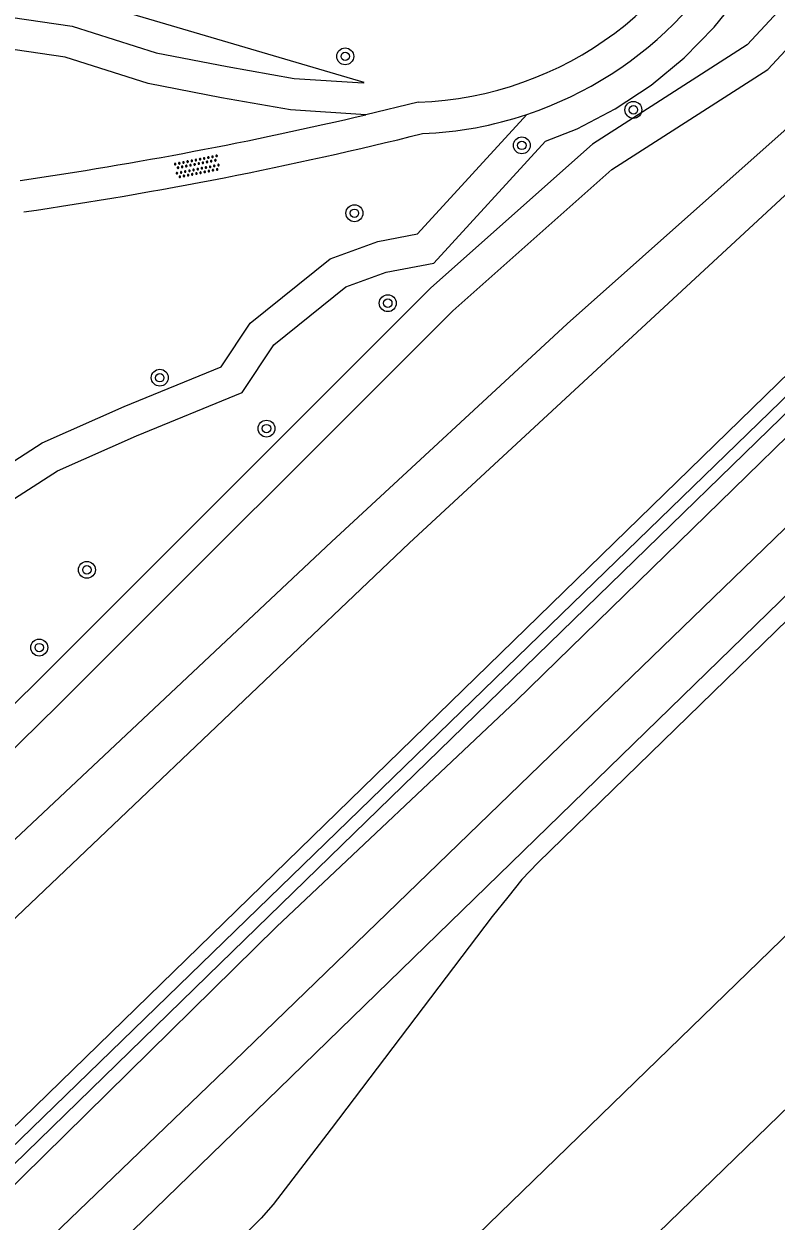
# Model space of a CAD drawing. Extents: x 137999 to 141000, y 397500 to 400501.
# Drawn here: x 139063.4 to 139099, y 399550.9 to 399607.6 of the extents above; entities that cross this region are included whole.
import ezdxf

# ---------------------------------------------------------------- set-up
doc = ezdxf.new("R2010")
doc.units = 0
for name, color, linetype in [('gg-knt-onverhard', 7, 'Continuous'), ('gg-kntw-bovenkant insteek waterloop', 7, 'Continuous'), ('gg-kntw-waterlijn', 7, 'Continuous'), ('gt-grn-groengrens', 7, 'Continuous'), ('gt-symb-boom', 7, 'Continuous'), ('gt-symb-overige verharding', 7, 'Continuous'), ('gx-grn-maaiveld', 7, 'Continuous')]:
    doc.layers.add(name, color=color, linetype=linetype)

# ---------------------------------------------------------------- blocks, each defined once
blk = doc.blocks.new('gt0-OVH')
at = {"layer": 'gt-symb-overige verharding'}
for points in [[(-0.972, 0.298), (-0.967, 0.308), (-0.965, 0.319), (-0.966, 0.33), (-0.971, 0.34), (-0.978, 0.348), (-0.988, 0.353), (-0.999, 0.355), (-1.01, 0.354), (-1.02, 0.349), (-1.028, 0.342), (-1.033, 0.332), (-1.035, 0.321), (-1.034, 0.31), (-1.029, 0.3), (-1.022, 0.292), (-1.012, 0.287), (-1.001, 0.285), (-0.99, 0.286), (-0.98, 0.291)], [(-0.872, 0.106), (-0.867, 0.116), (-0.865, 0.126), (-0.866, 0.137), (-0.871, 0.147), (-0.878, 0.156), (-0.888, 0.161), (-0.899, 0.163), (-0.91, 0.162), (-0.92, 0.157), (-0.928, 0.15), (-0.933, 0.14), (-0.935, 0.129), (-0.934, 0.118), (-0.929, 0.108), (-0.922, 0.1), (-0.912, 0.095), (-0.901, 0.092), (-0.89, 0.094), (-0.88, 0.098)], [(-0.772, 0.298), (-0.767, 0.308), (-0.765, 0.319), (-0.766, 0.33), (-0.771, 0.34), (-0.778, 0.348), (-0.788, 0.353), (-0.799, 0.355), (-0.81, 0.354), (-0.82, 0.349), (-0.828, 0.342), (-0.833, 0.332), (-0.835, 0.321), (-0.834, 0.31), (-0.829, 0.3), (-0.822, 0.292), (-0.812, 0.287), (-0.801, 0.285), (-0.79, 0.286), (-0.78, 0.291)], [(-0.672, 0.106), (-0.667, 0.116), (-0.665, 0.126), (-0.666, 0.137), (-0.671, 0.147), (-0.678, 0.156), (-0.688, 0.161), (-0.699, 0.163), (-0.71, 0.162), (-0.72, 0.157), (-0.728, 0.15), (-0.733, 0.14), (-0.735, 0.129), (-0.734, 0.118), (-0.729, 0.108), (-0.722, 0.1), (-0.712, 0.095), (-0.701, 0.092), (-0.69, 0.094), (-0.68, 0.098)], [(-0.572, 0.298), (-0.567, 0.308), (-0.565, 0.319), (-0.566, 0.33), (-0.571, 0.34), (-0.578, 0.348), (-0.588, 0.353), (-0.599, 0.355), (-0.61, 0.354), (-0.62, 0.349), (-0.628, 0.342), (-0.633, 0.332), (-0.635, 0.321), (-0.634, 0.31), (-0.629, 0.3), (-0.622, 0.292), (-0.612, 0.287), (-0.601, 0.285), (-0.59, 0.286), (-0.58, 0.291)], [(-0.472, 0.106), (-0.467, 0.116), (-0.465, 0.126), (-0.466, 0.137), (-0.471, 0.147), (-0.478, 0.156), (-0.488, 0.161), (-0.499, 0.163), (-0.51, 0.162), (-0.52, 0.157), (-0.528, 0.15), (-0.533, 0.14), (-0.535, 0.129), (-0.534, 0.118), (-0.529, 0.108), (-0.522, 0.1), (-0.512, 0.095), (-0.501, 0.092), (-0.49, 0.094), (-0.48, 0.098)], [(-0.372, 0.298), (-0.367, 0.308), (-0.365, 0.319), (-0.366, 0.33), (-0.371, 0.34), (-0.378, 0.348), (-0.388, 0.353), (-0.399, 0.355), (-0.41, 0.354), (-0.42, 0.349), (-0.428, 0.342), (-0.433, 0.332), (-0.435, 0.321), (-0.434, 0.31), (-0.429, 0.3), (-0.422, 0.292), (-0.412, 0.287), (-0.401, 0.285), (-0.39, 0.286), (-0.38, 0.291)], [(-0.272, 0.106), (-0.267, 0.116), (-0.265, 0.126), (-0.266, 0.137), (-0.271, 0.147), (-0.278, 0.156), (-0.288, 0.161), (-0.299, 0.163), (-0.31, 0.162), (-0.32, 0.157), (-0.328, 0.15), (-0.333, 0.14), (-0.335, 0.129), (-0.334, 0.118), (-0.329, 0.108), (-0.322, 0.1), (-0.312, 0.095), (-0.301, 0.092), (-0.29, 0.094), (-0.28, 0.098)], [(-0.172, 0.298), (-0.167, 0.308), (-0.165, 0.319), (-0.166, 0.33), (-0.171, 0.34), (-0.178, 0.348), (-0.188, 0.353), (-0.199, 0.355), (-0.21, 0.354), (-0.22, 0.349), (-0.228, 0.342), (-0.233, 0.332), (-0.235, 0.321), (-0.234, 0.31), (-0.229, 0.3), (-0.222, 0.292), (-0.212, 0.287), (-0.201, 0.285), (-0.19, 0.286), (-0.18, 0.291)], [(-0.072, 0.106), (-0.067, 0.116), (-0.065, 0.126), (-0.066, 0.137), (-0.071, 0.147), (-0.078, 0.156), (-0.088, 0.161), (-0.099, 0.163), (-0.11, 0.162), (-0.12, 0.157), (-0.128, 0.15), (-0.133, 0.14), (-0.135, 0.129), (-0.134, 0.118), (-0.129, 0.108), (-0.122, 0.1), (-0.112, 0.095), (-0.101, 0.092), (-0.09, 0.094), (-0.08, 0.098)], [(0.028, 0.298), (0.033, 0.308), (0.035, 0.319), (0.034, 0.33), (0.029, 0.34), (0.022, 0.348), (0.012, 0.353), (0.001, 0.355), (-0.01, 0.354), (-0.02, 0.349), (-0.028, 0.342), (-0.033, 0.332), (-0.035, 0.321), (-0.034, 0.31), (-0.029, 0.3), (-0.022, 0.292), (-0.012, 0.287), (-0.001, 0.285), (0.01, 0.286), (0.02, 0.291)], [(0.128, 0.106), (0.133, 0.116), (0.135, 0.126), (0.134, 0.137), (0.129, 0.147), (0.122, 0.156), (0.112, 0.161), (0.101, 0.163), (0.09, 0.162), (0.08, 0.157), (0.072, 0.15), (0.067, 0.14), (0.065, 0.129), (0.066, 0.118), (0.071, 0.108), (0.078, 0.1), (0.088, 0.095), (0.099, 0.092), (0.11, 0.094), (0.12, 0.098)], [(0.228, 0.298), (0.233, 0.308), (0.235, 0.319), (0.234, 0.33), (0.229, 0.34), (0.222, 0.348), (0.212, 0.353), (0.201, 0.355), (0.19, 0.354), (0.18, 0.349), (0.172, 0.342), (0.167, 0.332), (0.165, 0.321), (0.166, 0.31), (0.171, 0.3), (0.178, 0.292), (0.188, 0.287), (0.199, 0.285), (0.21, 0.286), (0.22, 0.291)], [(0.328, 0.106), (0.333, 0.116), (0.335, 0.126), (0.334, 0.137), (0.329, 0.147), (0.322, 0.156), (0.312, 0.161), (0.301, 0.163), (0.29, 0.162), (0.28, 0.157), (0.272, 0.15), (0.267, 0.14), (0.265, 0.129), (0.266, 0.118), (0.271, 0.108), (0.278, 0.1), (0.288, 0.095), (0.299, 0.092), (0.31, 0.094), (0.32, 0.098)], [(0.428, 0.298), (0.433, 0.308), (0.435, 0.319), (0.434, 0.33), (0.429, 0.34), (0.422, 0.348), (0.412, 0.353), (0.401, 0.355), (0.39, 0.354), (0.38, 0.349), (0.372, 0.342), (0.367, 0.332), (0.365, 0.321), (0.366, 0.31), (0.371, 0.3), (0.378, 0.292), (0.388, 0.287), (0.399, 0.285), (0.41, 0.286), (0.42, 0.291)], [(0.528, 0.106), (0.533, 0.116), (0.535, 0.126), (0.534, 0.137), (0.529, 0.147), (0.522, 0.156), (0.512, 0.161), (0.501, 0.163), (0.49, 0.162), (0.48, 0.157), (0.472, 0.15), (0.467, 0.14), (0.465, 0.129), (0.466, 0.118), (0.471, 0.108), (0.478, 0.1), (0.488, 0.095), (0.499, 0.092), (0.51, 0.094), (0.52, 0.098)], [(0.628, 0.298), (0.633, 0.308), (0.635, 0.319), (0.634, 0.33), (0.629, 0.34), (0.622, 0.348), (0.612, 0.353), (0.601, 0.355), (0.59, 0.354), (0.58, 0.349), (0.572, 0.342), (0.567, 0.332), (0.565, 0.321), (0.566, 0.31), (0.571, 0.3), (0.578, 0.292), (0.588, 0.287), (0.599, 0.285), (0.61, 0.286), (0.62, 0.291)], [(0.728, 0.106), (0.733, 0.116), (0.735, 0.126), (0.734, 0.137), (0.729, 0.147), (0.722, 0.156), (0.712, 0.161), (0.701, 0.163), (0.69, 0.162), (0.68, 0.157), (0.672, 0.15), (0.667, 0.14), (0.665, 0.129), (0.666, 0.118), (0.671, 0.108), (0.678, 0.1), (0.688, 0.095), (0.699, 0.092), (0.71, 0.094), (0.72, 0.098)], [(0.828, 0.298), (0.833, 0.308), (0.835, 0.319), (0.834, 0.33), (0.829, 0.34), (0.822, 0.348), (0.812, 0.353), (0.801, 0.355), (0.79, 0.354), (0.78, 0.349), (0.772, 0.342), (0.767, 0.332), (0.765, 0.321), (0.766, 0.31), (0.771, 0.3), (0.778, 0.292), (0.788, 0.287), (0.799, 0.285), (0.81, 0.286), (0.82, 0.291)], [(0.928, 0.106), (0.933, 0.116), (0.935, 0.126), (0.934, 0.137), (0.929, 0.147), (0.922, 0.156), (0.912, 0.161), (0.901, 0.163), (0.89, 0.162), (0.88, 0.157), (0.872, 0.15), (0.867, 0.14), (0.865, 0.129), (0.866, 0.118), (0.871, 0.108), (0.878, 0.1), (0.888, 0.095), (0.899, 0.092), (0.91, 0.094), (0.92, 0.098)], [(1.028, 0.298), (1.033, 0.308), (1.035, 0.319), (1.034, 0.33), (1.029, 0.34), (1.022, 0.348), (1.012, 0.353), (1.001, 0.355), (0.99, 0.354), (0.98, 0.349), (0.972, 0.342), (0.967, 0.332), (0.965, 0.321), (0.966, 0.31), (0.971, 0.3), (0.978, 0.292), (0.988, 0.287), (0.999, 0.285), (1.01, 0.286), (1.02, 0.291)], [(-0.972, -0.142), (-0.967, -0.132), (-0.965, -0.121), (-0.966, -0.11), (-0.971, -0.1), (-0.978, -0.092), (-0.988, -0.087), (-0.999, -0.085), (-1.01, -0.086), (-1.02, -0.091), (-1.028, -0.098), (-1.033, -0.108), (-1.035, -0.119), (-1.034, -0.13), (-1.029, -0.14), (-1.022, -0.148), (-1.012, -0.153), (-1.001, -0.155), (-0.99, -0.154), (-0.98, -0.149)], [(-0.872, -0.334), (-0.867, -0.324), (-0.865, -0.314), (-0.866, -0.303), (-0.871, -0.293), (-0.878, -0.284), (-0.888, -0.279), (-0.899, -0.277), (-0.91, -0.278), (-0.92, -0.283), (-0.928, -0.29), (-0.933, -0.3), (-0.935, -0.311), (-0.934, -0.322), (-0.929, -0.332), (-0.922, -0.34), (-0.912, -0.345), (-0.901, -0.348), (-0.89, -0.346), (-0.88, -0.342)], [(-0.772, -0.142), (-0.767, -0.132), (-0.765, -0.121), (-0.766, -0.11), (-0.771, -0.1), (-0.778, -0.092), (-0.788, -0.087), (-0.799, -0.085), (-0.81, -0.086), (-0.82, -0.091), (-0.828, -0.098), (-0.833, -0.108), (-0.835, -0.119), (-0.834, -0.13), (-0.829, -0.14), (-0.822, -0.148), (-0.812, -0.153), (-0.801, -0.155), (-0.79, -0.154), (-0.78, -0.149)], [(-0.672, -0.334), (-0.667, -0.324), (-0.665, -0.314), (-0.666, -0.303), (-0.671, -0.293), (-0.678, -0.284), (-0.688, -0.279), (-0.699, -0.277), (-0.71, -0.278), (-0.72, -0.283), (-0.728, -0.29), (-0.733, -0.3), (-0.735, -0.311), (-0.734, -0.322), (-0.729, -0.332), (-0.722, -0.34), (-0.712, -0.345), (-0.701, -0.348), (-0.69, -0.346), (-0.68, -0.342)], [(-0.572, -0.142), (-0.567, -0.132), (-0.565, -0.121), (-0.566, -0.11), (-0.571, -0.1), (-0.578, -0.092), (-0.588, -0.087), (-0.599, -0.085), (-0.61, -0.086), (-0.62, -0.091), (-0.628, -0.098), (-0.633, -0.108), (-0.635, -0.119), (-0.634, -0.13), (-0.629, -0.14), (-0.622, -0.148), (-0.612, -0.153), (-0.601, -0.155), (-0.59, -0.154), (-0.58, -0.149)], [(-0.472, -0.334), (-0.467, -0.324), (-0.465, -0.314), (-0.466, -0.303), (-0.471, -0.293), (-0.478, -0.284), (-0.488, -0.279), (-0.499, -0.277), (-0.51, -0.278), (-0.52, -0.283), (-0.528, -0.29), (-0.533, -0.3), (-0.535, -0.311), (-0.534, -0.322), (-0.529, -0.332), (-0.522, -0.34), (-0.512, -0.345), (-0.501, -0.348), (-0.49, -0.346), (-0.48, -0.342)], [(-0.372, -0.142), (-0.367, -0.132), (-0.365, -0.121), (-0.366, -0.11), (-0.371, -0.1), (-0.378, -0.092), (-0.388, -0.087), (-0.399, -0.085), (-0.41, -0.086), (-0.42, -0.091), (-0.428, -0.098), (-0.433, -0.108), (-0.435, -0.119), (-0.434, -0.13), (-0.429, -0.14), (-0.422, -0.148), (-0.412, -0.153), (-0.401, -0.155), (-0.39, -0.154), (-0.38, -0.149)], [(-0.272, -0.334), (-0.267, -0.324), (-0.265, -0.314), (-0.266, -0.303), (-0.271, -0.293), (-0.278, -0.284), (-0.288, -0.279), (-0.299, -0.277), (-0.31, -0.278), (-0.32, -0.283), (-0.328, -0.29), (-0.333, -0.3), (-0.335, -0.311), (-0.334, -0.322), (-0.329, -0.332), (-0.322, -0.34), (-0.312, -0.345), (-0.301, -0.348), (-0.29, -0.346), (-0.28, -0.342)], [(-0.172, -0.142), (-0.167, -0.132), (-0.165, -0.121), (-0.166, -0.11), (-0.171, -0.1), (-0.178, -0.092), (-0.188, -0.087), (-0.199, -0.085), (-0.21, -0.086), (-0.22, -0.091), (-0.228, -0.098), (-0.233, -0.108), (-0.235, -0.119), (-0.234, -0.13), (-0.229, -0.14), (-0.222, -0.148), (-0.212, -0.153), (-0.201, -0.155), (-0.19, -0.154), (-0.18, -0.149)], [(-0.072, -0.334), (-0.067, -0.324), (-0.065, -0.314), (-0.066, -0.303), (-0.071, -0.293), (-0.078, -0.284), (-0.088, -0.279), (-0.099, -0.277), (-0.11, -0.278), (-0.12, -0.283), (-0.128, -0.29), (-0.133, -0.3), (-0.135, -0.311), (-0.134, -0.322), (-0.129, -0.332), (-0.122, -0.34), (-0.112, -0.345), (-0.101, -0.348), (-0.09, -0.346), (-0.08, -0.342)], [(0.028, -0.142), (0.033, -0.132), (0.035, -0.121), (0.034, -0.11), (0.029, -0.1), (0.022, -0.092), (0.012, -0.087), (0.001, -0.085), (-0.01, -0.086), (-0.02, -0.091), (-0.028, -0.098), (-0.033, -0.108), (-0.035, -0.119), (-0.034, -0.13), (-0.029, -0.14), (-0.022, -0.148), (-0.012, -0.153), (-0.001, -0.155), (0.01, -0.154), (0.02, -0.149)], [(0.128, -0.334), (0.133, -0.324), (0.135, -0.314), (0.134, -0.303), (0.129, -0.293), (0.122, -0.284), (0.112, -0.279), (0.101, -0.277), (0.09, -0.278), (0.08, -0.283), (0.072, -0.29), (0.067, -0.3), (0.065, -0.311), (0.066, -0.322), (0.071, -0.332), (0.078, -0.34), (0.088, -0.345), (0.099, -0.348), (0.11, -0.346), (0.12, -0.342)], [(0.228, -0.142), (0.233, -0.132), (0.235, -0.121), (0.234, -0.11), (0.229, -0.1), (0.222, -0.092), (0.212, -0.087), (0.201, -0.085), (0.19, -0.086), (0.18, -0.091), (0.172, -0.098), (0.167, -0.108), (0.165, -0.119), (0.166, -0.13), (0.171, -0.14), (0.178, -0.148), (0.188, -0.153), (0.199, -0.155), (0.21, -0.154), (0.22, -0.149)], [(0.328, -0.334), (0.333, -0.324), (0.335, -0.314), (0.334, -0.303), (0.329, -0.293), (0.322, -0.284), (0.312, -0.279), (0.301, -0.277), (0.29, -0.278), (0.28, -0.283), (0.272, -0.29), (0.267, -0.3), (0.265, -0.311), (0.266, -0.322), (0.271, -0.332), (0.278, -0.34), (0.288, -0.345), (0.299, -0.348), (0.31, -0.346), (0.32, -0.342)], [(0.428, -0.142), (0.433, -0.132), (0.435, -0.121), (0.434, -0.11), (0.429, -0.1), (0.422, -0.092), (0.412, -0.087), (0.401, -0.085), (0.39, -0.086), (0.38, -0.091), (0.372, -0.098), (0.367, -0.108), (0.365, -0.119), (0.366, -0.13), (0.371, -0.14), (0.378, -0.148), (0.388, -0.153), (0.399, -0.155), (0.41, -0.154), (0.42, -0.149)], [(0.528, -0.334), (0.533, -0.324), (0.535, -0.314), (0.534, -0.303), (0.529, -0.293), (0.522, -0.284), (0.512, -0.279), (0.501, -0.277), (0.49, -0.278), (0.48, -0.283), (0.472, -0.29), (0.467, -0.3), (0.465, -0.311), (0.466, -0.322), (0.471, -0.332), (0.478, -0.34), (0.488, -0.345), (0.499, -0.348), (0.51, -0.346), (0.52, -0.342)], [(0.628, -0.142), (0.633, -0.132), (0.635, -0.121), (0.634, -0.11), (0.629, -0.1), (0.622, -0.092), (0.612, -0.087), (0.601, -0.085), (0.59, -0.086), (0.58, -0.091), (0.572, -0.098), (0.567, -0.108), (0.565, -0.119), (0.566, -0.13), (0.571, -0.14), (0.578, -0.148), (0.588, -0.153), (0.599, -0.155), (0.61, -0.154), (0.62, -0.149)], [(0.728, -0.334), (0.733, -0.324), (0.735, -0.314), (0.734, -0.303), (0.729, -0.293), (0.722, -0.284), (0.712, -0.279), (0.701, -0.277), (0.69, -0.278), (0.68, -0.283), (0.672, -0.29), (0.667, -0.3), (0.665, -0.311), (0.666, -0.322), (0.671, -0.332), (0.678, -0.34), (0.688, -0.345), (0.699, -0.348), (0.71, -0.346), (0.72, -0.342)], [(0.828, -0.142), (0.833, -0.132), (0.835, -0.121), (0.834, -0.11), (0.829, -0.1), (0.822, -0.092), (0.812, -0.087), (0.801, -0.085), (0.79, -0.086), (0.78, -0.091), (0.772, -0.098), (0.767, -0.108), (0.765, -0.119), (0.766, -0.13), (0.771, -0.14), (0.778, -0.148), (0.788, -0.153), (0.799, -0.155), (0.81, -0.154), (0.82, -0.149)], [(0.928, -0.334), (0.933, -0.324), (0.935, -0.314), (0.934, -0.303), (0.929, -0.293), (0.922, -0.284), (0.912, -0.279), (0.901, -0.277), (0.89, -0.278), (0.88, -0.283), (0.872, -0.29), (0.867, -0.3), (0.865, -0.311), (0.866, -0.322), (0.871, -0.332), (0.878, -0.34), (0.888, -0.345), (0.899, -0.348), (0.91, -0.346), (0.92, -0.342)], [(1.028, -0.142), (1.033, -0.132), (1.035, -0.121), (1.034, -0.11), (1.029, -0.1), (1.022, -0.092), (1.012, -0.087), (1.001, -0.085), (0.99, -0.086), (0.98, -0.091), (0.972, -0.098), (0.967, -0.108), (0.965, -0.119), (0.966, -0.13), (0.971, -0.14), (0.978, -0.148), (0.988, -0.153), (0.999, -0.155), (1.01, -0.154), (1.02, -0.149)]]:
    blk.add_lwpolyline(points, close=True, dxfattribs=at)
blk = doc.blocks.new('gt0-BOOM')
at = {"layer": 'gt-symb-boom'}
for radius in [0.4, 0.2]:
    blk.add_circle((0, 0), radius, dxfattribs=at)

msp = doc.modelspace()

# ---------------------------------------------------------------- linework, layer by layer
at = {"layer": 'gg-knt-onverhard'}
msp.add_line((139082.015, 399603.874), (139079.543, 399603.276), dxfattribs=at)
for centre, radius, start, end in [((139081.473, 399620.303), 17.938, 288.4998, 344.6077), ((139081.474, 399620.303), 16.438, 271.8862, 341.7537), ((139035.276, 399791.494), 193.354, 278.29861, 283.2349), ((139081.475, 399620.297), 17.932, 272.4008, 288.5008), ((139035.163, 399792.076), 195.446, 278.29569, 283.93373)]:
    msp.add_arc(centre, radius, start, end, dxfattribs=at)
at = {"layer": 'gg-kntw-bovenkant insteek waterloop'}
msp.add_line((139036.424, 399529.571), (139194.278, 399683.315), dxfattribs=at)
msp.add_lwpolyline([(139028.25, 399518.921), (139048.277, 399538.216), (139075.306, 399564.831)], dxfattribs=at)
at = {"layer": 'gg-kntw-waterlijn'}
for points in [[(139305.619, 399790.578), (139295.278, 399780.5), (139273.035, 399758.824), (139191.323, 399679.543), (139167.517, 399656.274), (139130.83, 399620.415), (139086.711, 399577.609), (139061.05, 399552.712), (139043.288, 399535.478), (139032.514, 399525.025), (139027.75, 399520.757)], [(139028.344, 399520.094), (139033.962, 399525.351), (139046.928, 399538.051), (139072.653, 399563.093), (139080.706, 399570.932), (139110.151, 399599.596), (139138.839, 399627.377), (139160.476, 399648.33), (139182.468, 399669.627), (139203.955, 399690.682), (139216.655, 399703.127), (139234.12, 399720.157), (139244.805, 399730.386), (139262.404, 399747.554), (139294.215, 399778.218), (139304.596, 399788.225), (139306.15, 399790.012), (139305.619, 399790.578)]]:
    msp.add_lwpolyline(points, dxfattribs=at)
at = {"layer": 'gt-grn-groengrens'}
for points in [[(139188.109, 399690.264), (139180.556, 399685.98), (139174.565, 399681.242), (139168.017, 399674.273), (139163.976, 399667.026), (139151.298, 399651.974), (139131.418, 399633.09), (139106.758, 399609.119), (139089.064, 399593.37), (139077.918, 399583.057), (139045.083, 399552.198), (139015.224, 399523.523)], [(139189.331, 399688.888), (139185.582, 399686.725), (139179.592, 399682.823), (139174.158, 399677.527), (139169.7, 399672.509), (139165.102, 399664.705), (139161.062, 399659.409), (139151.588, 399648.259), (139115.441, 399614.356), (139081.585, 399582.998), (139044.108, 399547.32), (139017.195, 399521.569)], [(139013.904, 399524.832), (139041.716, 399552.463), (139064.983, 399575.319), (139083.653, 399593.995), (139091.176, 399600.684), (139098.56, 399605.423), (139108.687, 399616.343), (139111.891, 399621.499), (139113.145, 399630.001), (139112.38, 399640.743), (139112.892, 399643.999), (139115.09, 399648.567), (139116.135, 399652.065), (139117.8, 399654.623), (139119.868, 399657.428), (139122.197, 399660.224), (139127.825, 399661.915)], [(139107.489, 399617.257), (139097.59, 399606.583), (139090.267, 399601.883), (139082.623, 399595.087), (139063.927, 399576.384), (139040.662, 399553.53), (139009.227, 399522.298)], [(139029.953, 399552.784), (139030.917, 399554.77), (139040.256, 399574.549), (139039.582, 399579.088), (139040.198, 399583.504), (139041.492, 399588.977), (139042.708, 399591.881), (139043.096, 399594.983), (139044.812, 399598.718), (139045.695, 399600.885), (139047.197, 399601.787), (139048.361, 399602.563), (139051.589, 399603.453), (139054.254, 399605.093), (139057.299, 399607.123), (139059.785, 399608.321), (139065.644, 399607.47), (139069.616, 399606.209), (139072.977, 399605.556), (139076.149, 399604.996), (139079.411, 399604.787), (139079.464, 399604.8), (139048.344, 399613.967)], [(139043.7, 399571.264), (139045.417, 399570.408), (139051.404, 399572.491), (139055.101, 399577.576), (139059.227, 399582.735), (139064.946, 399586.412), (139068.69, 399588.077), (139073.696, 399590.125), (139075.188, 399592.388), (139078.596, 399595.135), (139080.503, 399595.828), (139082.755, 399596.25), (139088.037, 399602.023), (139089.534, 399602.613), (139091.339, 399603.552), (139093.036, 399604.675), (139094.606, 399605.97), (139096.032, 399607.421), (139097.299, 399609.013)], [(139079.543, 399603.276), (139075.97, 399603.504), (139072.704, 399604.081), (139069.245, 399604.753), (139065.307, 399606.003), (139060.023, 399606.771), (139058.044, 399605.817), (139055.063, 399603.83), (139052.194, 399602.064), (139048.992, 399601.181), (139047.999, 399600.519), (139046.895, 399599.856), (139046.189, 399598.122), (139044.556, 399594.567), (139044.171, 399591.491), (139042.923, 399588.512), (139041.674, 399583.227), (139041.097, 399579.095), (139041.807, 399574.321)], [(139044.341, 399572.62), (139045.521, 399572.032), (139050.467, 399573.753), (139053.908, 399578.486), (139058.209, 399583.864), (139064.231, 399587.736), (139068.101, 399589.457), (139072.699, 399591.338), (139074.064, 399593.409), (139077.849, 399596.46), (139080.106, 399597.28), (139081.986, 399597.632), (139087.165, 399603.292)]]:
    msp.add_lwpolyline(points, dxfattribs=at)
at = {"layer": 'gx-grn-maaiveld'}
for points in [[(139036.093, 399522.695), (139073.304, 399558.474), (139106.595, 399590.673), (139139.253, 399622.457), (139169.652, 399651.77), (139201.496, 399682.709), (139232.844, 399713.133)], [(139037.992, 399520.784), (139046.709, 399529.299), (139075.42, 399557.15), (139098.565, 399579.675), (139129.796, 399610.067), (139146.474, 399626.052), (139177.849, 399656.398), (139211.569, 399688.989), (139234.541, 399711.332)], [(139237.078, 399708.64), (139203.558, 399676.152), (139159.709, 399633.753), (139149.877, 399624.115), (139148.314, 399622.681), (139147.012, 399621.692), (139144.484, 399619.667), (139138.117, 399614.665), (139127.321, 399606.037), (139126.709, 399605.581), (139126.291, 399605.194), (139125.831, 399604.76), (139107.828, 399587.475), (139087.68, 399567.855), (139086.931, 399567.076), (139086.265, 399566.225), (139085.524, 399565.309), (139077.906, 399555.258), (139075.16, 399551.683), (139074.592, 399551.029), (139073.984, 399550.432), (139053.803, 399530.898), (139033.936, 399511.626)], [(139039.441, 399506.203), (139094.417, 399559.564), (139156.732, 399620.056), (139216.825, 399678.274), (139242.367, 399703.025)], [(139246.432, 399698.711), (139225.508, 399678.431), (139204.561, 399658.137), (139182.287, 399636.531), (139151.316, 399606.478), (139121.215, 399577.345), (139101.186, 399557.916), (139075.116, 399532.61), (139047.399, 399505.731), (139043.633, 399502.073)], [(139110.426, 399598.728), (139086.657, 399575.521), (139075.306, 399564.831)]]:
    msp.add_lwpolyline(points, dxfattribs=at)

# ---------------------------------------------------------------- block references
at = {"layer": 'gt-symb-boom'}
for p in [(139078.566, 399606.04), (139092.201, 399603.505), (139086.922, 399601.826), (139079, 399598.611), (139080.579, 399594.352), (139069.788, 399590.826), (139074.842, 399588.415), (139066.341, 399581.731), (139064.087, 399578.048)]:
    msp.add_blockref('gt0-BOOM', p, dxfattribs=at)
at = {"layer": 'gt-symb-overige verharding', "rotation": 11.130111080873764}
msp.add_blockref('gt0-OVH', (139071.561, 399600.818), dxfattribs=at)

doc.saveas('drawing.dxf')
